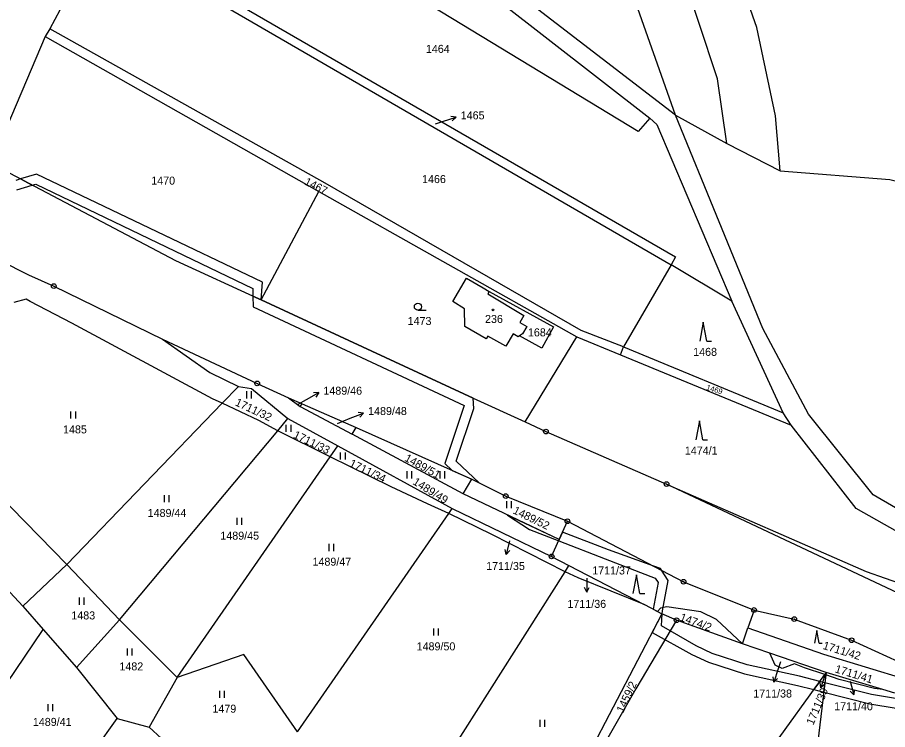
# Model space of a CAD drawing. Extents: x -680203 to -673936, y -1102717 to -1093650.
# Drawn here: x -675594.5 to -675409.7, y -1101245.3 to -1101094.1 of the extents above; entities that cross this region are included whole.
import ezdxf

# ---------------------------------------------------------------- set-up
doc = ezdxf.new("R2010")
doc.units = 0
for name, color, linetype in [('SOxx02xx_Koleje_param další_Popis10', 7, 'Continuous'), ('SOxx02xx_Staničení_Popis10', 7, 'Continuous'), ('SOxxxxxx_Koleje_hlavní_body_Popis10', 7, 'Continuous'), ('SOxxxxxx_Koleje_LN_parametry_Popis10', 7, 'Continuous'), ('SOxxxxxx_Koleje_param další_Popis10', 7, 'Continuous'), ('SOxxxxxx_Osa_bod_P', 7, 'Continuous'), ('x_prac', 7, 'Continuous')]:
    doc.layers.add(name, color=color, linetype=linetype)

msp = doc.modelspace()

# ---------------------------------------------------------------- linework, layer by layer
at = {"layer": 'SOxx02xx_Koleje_param další_Popis10'}
for centre, radius in [((-675586.77, -1101151.17), 0.5), ((-675586.77, -1101151.17), 0.0303), ((-675543.59, -1101171.84), 0.5), ((-675543.59, -1101171.84), 0.0303), ((-675482.28, -1101182.05), 0.5), ((-675482.28, -1101182.05), 0.0303), ((-675456.67, -1101193.19), 0.5), ((-675456.67, -1101193.19), 0.0303), ((-675490.81, -1101195.76), 0.5), ((-675490.81, -1101195.76), 0.0303), ((-675477.7, -1101201.1), 0.5), ((-675477.7, -1101201.1), 0.0303), ((-675481.06, -1101208.55), 0.5), ((-675481.06, -1101208.55), 0.0303), ((-675453.05, -1101213.93), 0.5), ((-675453.05, -1101213.93), 0.0303), ((-675438.09, -1101219.94), 0.5), ((-675438.09, -1101219.94), 0.0303), ((-675454.54, -1101222.1), 0.5), ((-675454.54, -1101222.1), 0.0303), ((-675429.55, -1101221.87), 0.5), ((-675429.55, -1101221.87), 0.0303), ((-675417.37, -1101226.37), 0.5), ((-675417.37, -1101226.37), 0.0303)]:
    msp.add_circle(centre, radius, dxfattribs=at)
at = {"layer": 'SOxx02xx_Staničení_Popis10'}
for p, q in [((-675504.22, -1101116.25), (-675501.37, -1101115.32)), ((-675501.37, -1101115.32), (-675502.47, -1101115.16)), ((-675501.37, -1101115.32), (-675502.16, -1101116.11)), ((-675505.7, -1101116.73), (-675504.22, -1101116.25)), ((-675533.15, -1101175.25), (-675530.53, -1101173.79)), ((-675530.53, -1101173.79), (-675531.64, -1101173.84)), ((-675530.53, -1101173.79), (-675531.16, -1101174.72)), ((-675534.92, -1101176.23), (-675533.15, -1101175.25)), ((-675523.81, -1101179.24), (-675521.03, -1101178.12)), ((-675521.03, -1101178.12), (-675522.14, -1101178.03)), ((-675521.03, -1101178.12), (-675521.77, -1101178.96)), ((-675526.51, -1101180.32), (-675523.81, -1101179.24)), ((-675490.01, -1101205.23), (-675490.69, -1101208.15)), ((-675490.69, -1101208.15), (-675490.95, -1101207.07)), ((-675490.69, -1101208.15), (-675489.97, -1101207.29)), ((-675473.61, -1101213.17), (-675473.61, -1101216.17)), ((-675473.61, -1101216.17), (-675474.11, -1101215.17)), ((-675473.61, -1101216.17), (-675473.11, -1101215.17)), ((-675432.45, -1101230.97), (-675432.94, -1101232.41)), ((-675432.94, -1101232.41), (-675433.92, -1101235.25)), ((-675422.96, -1101233.59), (-675423.89, -1101236.44)), ((-675433.92, -1101235.25), (-675434.06, -1101234.14)), ((-675433.92, -1101235.25), (-675433.12, -1101234.46)), ((-675423.89, -1101236.44), (-675424.05, -1101235.34)), ((-675417.68, -1101235.08), (-675416.9, -1101237.98)), ((-675423.89, -1101236.44), (-675423.1, -1101235.65)), ((-675416.9, -1101237.98), (-675417.65, -1101237.14)), ((-675416.9, -1101237.98), (-675416.68, -1101236.88))]:
    msp.add_line(p, q, dxfattribs=at)
at = {"layer": 'SOxxxxxx_Koleje_hlavní_body_Popis10'}
for p, q in [((-675509.46, -1101156.29), (-675507.71, -1101156.29)), ((-675448.86, -1101158.85), (-675449.61, -1101162.85)), ((-675448.11, -1101162.85), (-675448.86, -1101158.85)), ((-675448.11, -1101162.85), (-675447.11, -1101162.85)), ((-675545.76, -1101175), (-675545.76, -1101173.5)), ((-675544.76, -1101175), (-675544.76, -1101173.5)), ((-675583.13, -1101179.31), (-675583.13, -1101177.81)), ((-675582.13, -1101179.31), (-675582.13, -1101177.81)), ((-675449.69, -1101179.8), (-675450.44, -1101183.8)), ((-675448.94, -1101183.8), (-675449.69, -1101179.8)), ((-675537.4, -1101182.09), (-675537.4, -1101180.59)), ((-675536.4, -1101182.09), (-675536.4, -1101180.59)), ((-675448.94, -1101183.8), (-675447.94, -1101183.8)), ((-675525.87, -1101187.98), (-675525.87, -1101186.48)), ((-675524.87, -1101187.98), (-675524.87, -1101186.48)), ((-675511.77, -1101191.99), (-675511.77, -1101190.49)), ((-675510.77, -1101191.99), (-675510.77, -1101190.49)), ((-675504.76, -1101191.99), (-675504.76, -1101190.49)), ((-675503.76, -1101191.99), (-675503.76, -1101190.49)), ((-675563.29, -1101197.05), (-675563.29, -1101195.55)), ((-675562.29, -1101197.05), (-675562.29, -1101195.55)), ((-675490.59, -1101198.33), (-675490.59, -1101196.83)), ((-675489.59, -1101198.33), (-675489.59, -1101196.83)), ((-675547.82, -1101201.88), (-675547.82, -1101200.38)), ((-675546.82, -1101201.88), (-675546.82, -1101200.38)), ((-675528.32, -1101207.41), (-675528.32, -1101205.91)), ((-675527.32, -1101207.41), (-675527.32, -1101205.91)), ((-675463.06, -1101212.46), (-675463.81, -1101216.46)), ((-675462.31, -1101216.46), (-675463.06, -1101212.46)), ((-675462.31, -1101216.46), (-675461.31, -1101216.46)), ((-675581.34, -1101218.81), (-675581.34, -1101217.31)), ((-675580.34, -1101218.81), (-675580.34, -1101217.31)), ((-675506.11, -1101225.38), (-675506.11, -1101223.88)), ((-675505.11, -1101225.38), (-675505.11, -1101223.88)), ((-675424.78, -1101224.31), (-675425.28, -1101226.99)), ((-675424.28, -1101226.99), (-675424.78, -1101224.31)), ((-675571.14, -1101229.63), (-675571.14, -1101228.13)), ((-675570.14, -1101229.63), (-675570.14, -1101228.13)), ((-675424.28, -1101226.99), (-675423.61, -1101226.99)), ((-675551.51, -1101238.61), (-675551.51, -1101237.11)), ((-675550.51, -1101238.61), (-675550.51, -1101237.11)), ((-675587.98, -1101241.43), (-675587.98, -1101239.93)), ((-675586.98, -1101241.43), (-675586.98, -1101239.93)), ((-675483.49, -1101244.73), (-675483.49, -1101243.23)), ((-675482.49, -1101244.73), (-675482.49, -1101243.23))]:
    msp.add_line(p, q, dxfattribs=at)
msp.add_circle((-675509.46, -1101155.54), 0.75, dxfattribs=at)
at = {"layer": 'SOxxxxxx_Koleje_LN_parametry_Popis10'}
for points in [[(-675590.45, -1101127.38), (-675593.86, -1101128.41), (-675591.34, -1101129.74), (-675590.61, -1101129.52), (-675544.54, -1101151.7), (-675544.51, -1101153.28), (-675542.71, -1101154.11), (-675542.47, -1101150.34)], [(-675590.45, -1101127.38), (-675593.86, -1101128.41), (-675591.34, -1101129.74), (-675590.61, -1101129.52), (-675544.54, -1101151.7), (-675544.51, -1101153.28), (-675542.71, -1101154.11), (-675542.47, -1101150.34)], [(-675544.46, -1101155.6), (-675499.66, -1101176.51), (-675503.73, -1101188.85), (-675502.16, -1101190.33), (-675497.98, -1101192.19), (-675496.44, -1101192.95), (-675501.33, -1101188.36), (-675497.62, -1101177.15), (-675497.74, -1101174.94), (-675542.71, -1101154.11), (-675544.51, -1101153.28)], [(-675485.78, -1101202.81), (-675479.55, -1101205.22), (-675479.45, -1101205), (-675490.41, -1101199.78)], [(-675478.73, -1101203.41), (-675479.45, -1101205), (-675479.55, -1101205.22), (-675469.68, -1101209.05), (-675459.06, -1101213.17), (-675458.46, -1101214.1), (-675459.5, -1101219.78), (-675457.64, -1101220.74), (-675457.57, -1101220.77), (-675457.53, -1101220.08), (-675456.35, -1101213.69), (-675457.76, -1101211.48), (-675459.34, -1101210.66), (-675468.96, -1101207.19)], [(-675457.97, -1101211.15), (-675459.34, -1101210.66), (-675457.76, -1101211.48)], [(-675459.71, -1101224.7), (-675451.28, -1101229.36), (-675447.73, -1101231.04), (-675440.1, -1101233.48), (-675428.88, -1101235.97), (-675425.39, -1101236.85), (-675424.13, -1101235.1), (-675428.42, -1101234.02), (-675439.58, -1101231.55), (-675447, -1101229.17), (-675450.36, -1101227.58), (-675457.73, -1101223.3), (-675457.57, -1101220.77), (-675457.64, -1101220.74)], [(-675424.13, -1101235.1), (-675425.39, -1101236.85), (-675423.28, -1101237.38), (-675423.04, -1101235.37)], [(-675423.04, -1101235.37), (-675423.28, -1101237.38), (-675413.52, -1101239.83), (-675397.17, -1101242.57), (-675387.27, -1101243.99), (-675399.62, -1101240.14), (-675413.12, -1101237.87)]]:
    msp.add_lwpolyline(points, close=True, dxfattribs=at)
msp.add_lwpolyline([(-675594.6, -1101130.72), (-675591.34, -1101129.74), (-675593.86, -1101128.41), (-675594.84, -1101128.71)], dxfattribs=at)
at = {"layer": 'SOxxxxxx_Koleje_param další_Popis10'}
msp.add_circle((-675493.5, -1101156.21), 0.175, dxfattribs=at)
at = {"layer": 'x_prac'}
for p, q in [((-675575.83, -1101077), (-675455.68, -1101146.63)), ((-675585.5, -1101092.56), (-675587.65, -1101096.54)), ((-675587.65, -1101096.54), (-675588.6, -1101098.15)), ((-675588.6, -1101098.15), (-675600.1, -1101125.14)), ((-675588.6, -1101098.15), (-675530.51, -1101131.11)), ((-675454.74, -1101114.88), (-675443.9, -1101120.86)), ((-675443.9, -1101120.86), (-675432.51, -1101126.7)), ((-675542.71, -1101154.11), (-675530.51, -1101131.11)), ((-675530.51, -1101131.11), (-675475.74, -1101161.97)), ((-675455.68, -1101146.63), (-675465.79, -1101164.08)), ((-675442.79, -1101154.39), (-675455.68, -1101146.63)), ((-675431.89, -1101178.09), (-675442.79, -1101154.39)), ((-675486.71, -1101179.98), (-675475.74, -1101161.97)), ((-675475.74, -1101161.97), (-675466.45, -1101165.73)), ((-675466.45, -1101165.73), (-675465.79, -1101164.08)), ((-675465.79, -1101164.08), (-675431.89, -1101178.09)), ((-675466.45, -1101165.73), (-675430.18, -1101180.71)), ((-675551.04, -1101176.04), (-675547.58, -1101172.45)), ((-675584.04, -1101210.27), (-675551.04, -1101176.04)), ((-675551.04, -1101176.04), (-675553.1, -1101175.08)), ((-675536.92, -1101174.87), (-675534.03, -1101176.16)), ((-675536.92, -1101174.87), (-675534.43, -1101176.76)), ((-675534.43, -1101176.76), (-675534.03, -1101176.16)), ((-675534.03, -1101176.16), (-675522.6, -1101181.21)), ((-675534.43, -1101176.76), (-675523.42, -1101182.63)), ((-675430.18, -1101180.71), (-675431.89, -1101178.09)), ((-675539.22, -1101181.89), (-675537.05, -1101179.3)), ((-675537.05, -1101179.3), (-675526.45, -1101185.08)), ((-675611.83, -1101181.81), (-675584.04, -1101210.27)), ((-675572.83, -1101222.04), (-675539.22, -1101181.89)), ((-675528.06, -1101187.4), (-675539.22, -1101181.89)), ((-675523.42, -1101182.63), (-675522.6, -1101181.21)), ((-675522.6, -1101181.21), (-675497.98, -1101192.19)), ((-675499.84, -1101195.28), (-675523.42, -1101182.63)), ((-675528.06, -1101187.4), (-675526.45, -1101185.08)), ((-675526.45, -1101185.08), (-675502.19, -1101198.41)), ((-675560.55, -1101234.28), (-675528.06, -1101187.4)), ((-675515.15, -1101193.79), (-675528.06, -1101187.4)), ((-675499.84, -1101195.28), (-675497.98, -1101192.19)), ((-675507.44, -1101197.39), (-675515.15, -1101193.79)), ((-675479.45, -1101205), (-675499.84, -1101195.28)), ((-675502.92, -1101199.47), (-675507.44, -1101197.39)), ((-675502.92, -1101199.47), (-675502.19, -1101198.41)), ((-675502.19, -1101198.41), (-675481.06, -1101208.55)), ((-675535, -1101245.82), (-675502.92, -1101199.47)), ((-675479.45, -1101205), (-675477.7, -1101201.1)), ((-675481.06, -1101208.55), (-675479.45, -1101205)), ((-675604.7, -1101207.05), (-675593.33, -1101219.1)), ((-675481.06, -1101208.55), (-675477.38, -1101210.5)), ((-675584.04, -1101210.27), (-675593.33, -1101219.1)), ((-675572.83, -1101222.04), (-675584.04, -1101210.27)), ((-675478.21, -1101211.81), (-675477.38, -1101210.5)), ((-675477.38, -1101210.5), (-675461.39, -1101218.8)), ((-675510.99, -1101263.44), (-675478.21, -1101211.81)), ((-675458.62, -1101220.23), (-675461.39, -1101218.8)), ((-675593.33, -1101219.1), (-675589.05, -1101224.11)), ((-675457.97, -1101219.58), (-675458.62, -1101220.23)), ((-675458.62, -1101220.23), (-675457.64, -1101220.74)), ((-675454.54, -1101222.1), (-675457.64, -1101220.74)), ((-675438.09, -1101219.94), (-675439.4, -1101223.74)), ((-675572.83, -1101222.04), (-675581.93, -1101232.15)), ((-675560.55, -1101234.28), (-675572.83, -1101222.04)), ((-675440.52, -1101227.1), (-675454.54, -1101222.1)), ((-675440.52, -1101227.1), (-675446.06, -1101221.94)), ((-675604.37, -1101246.68), (-675589.05, -1101224.11)), ((-675589.05, -1101224.11), (-675581.93, -1101232.15)), ((-675440.52, -1101227.1), (-675439.4, -1101223.74)), ((-675434.75, -1101229.1), (-675440.52, -1101227.1)), ((-675433.63, -1101231.67), (-675434.75, -1101229.1)), ((-675422.79, -1101233.24), (-675434.75, -1101229.1)), ((-675581.93, -1101232.15), (-675573.35, -1101242.95)), ((-675475.01, -1101305.63), (-675423.09, -1101233.65)), ((-675423.09, -1101233.65), (-675427.39, -1101232.24)), ((-675422.79, -1101233.24), (-675423.09, -1101233.65)), ((-675422.85, -1101233.73), (-675423.09, -1101233.65)), ((-675422.79, -1101233.24), (-675422.85, -1101233.73)), ((-675410.73, -1101236.83), (-675422.79, -1101233.24)), ((-675560.55, -1101234.28), (-675566.51, -1101244.84)), ((-675422.85, -1101233.73), (-675427.06, -1101269.25)), ((-675419.98, -1101234.67), (-675422.85, -1101233.73)), ((-675412.52, -1101236.58), (-675419.98, -1101234.67)), ((-675410.73, -1101236.83), (-675412.52, -1101236.58)), ((-675408.18, -1101237.58), (-675410.73, -1101236.83)), ((-675590.29, -1101266.95), (-675573.35, -1101242.95)), ((-675573.35, -1101242.95), (-675566.51, -1101244.84)), ((-675566.51, -1101244.84), (-675560.55, -1101250.24))]:
    msp.add_line(p, q, dxfattribs=at)
for points in [[(-675432.51, -1101126.7), (-675433.51, -1101115.03), (-675437.49, -1101096.28), (-675444.56, -1101076.11), (-675455.49, -1101053.21), (-675474.23, -1101026.02), (-675504.82, -1100999.06), (-675559.92, -1100962.52)], [(-675443.9, -1101120.86), (-675445.88, -1101107.19), (-675453.94, -1101082.75), (-675465.44, -1101059.9), (-675483.33, -1101034.25), (-675488.19, -1101028.61), (-675518.05, -1101003.45), (-675565.81, -1100970.64)], [(-675454.74, -1101114.88), (-675464.06, -1101088.53), (-675472.23, -1101070.83), (-675491.54, -1101042.28), (-675522.4, -1101013.8), (-675572, -1100979.5)], [(-675454.74, -1101114.88), (-675500.55, -1101079.65), (-675518.75, -1101059.25), (-675537.79, -1101047.23), (-675561.38, -1101030.55), (-675600.31, -1101010.82)], [(-675541.71, -1101049.65), (-675523.67, -1101061.03), (-675503.36, -1101081.92), (-675460.22, -1101115.51)], [(-675460.22, -1101115.51), (-675462.69, -1101118.33), (-675506.43, -1101091.77), (-675564.51, -1101058.29)], [(-675574.56, -1101075.67), (-675454.74, -1101144.93), (-675455.68, -1101146.63)], [(-675721.84, -1101087.16), (-675704.85, -1101094.6), (-675691.05, -1101101.14), (-675677.91, -1101107.11), (-675656.98, -1101117.13), (-675640.38, -1101124.41), (-675592.13, -1101148.74), (-675586.77, -1101151.17), (-675563.66, -1101162.44)], [(-675465.79, -1101164.08), (-675474.82, -1101160.57), (-675529.13, -1101129.28), (-675587.65, -1101096.54)], [(-675348.41, -1101230.13), (-675356.53, -1101222.64), (-675400.26, -1101202.75), (-675412.82, -1101195.48), (-675426.5, -1101178.37), (-675436.24, -1101160.19), (-675454.74, -1101114.88)], [(-675460.22, -1101115.51), (-675458.71, -1101116.83), (-675442.79, -1101154.39)], [(-675600.1, -1101125.14), (-675560.9, -1101145.71), (-675542.71, -1101154.11)], [(-675432.51, -1101126.7), (-675409.26, -1101128.56), (-675385.53, -1101134.54)], [(-675487.89, -1101161.76), (-675488.14, -1101161.93), (-675489.22, -1101161.29), (-675490.76, -1101163.9), (-675494.58, -1101161.77), (-675495, -1101162.38), (-675499.48, -1101159.73), (-675499.54, -1101155.99), (-675502.06, -1101154.41), (-675499.15, -1101149.48), (-675495.62, -1101151.51), (-675494.33, -1101152.29)], [(-675494.33, -1101152.29), (-675494.63, -1101152.82), (-675486.95, -1101157.41), (-675487.81, -1101158.88), (-675486.34, -1101159.74), (-675487.25, -1101161.29), (-675487.89, -1101161.76)], [(-675494.33, -1101152.29), (-675480.66, -1101159.79), (-675483.16, -1101164.34), (-675487.89, -1101161.76)], [(-675553.1, -1101175.08), (-675582.94, -1101159.02), (-675591.78, -1101154.46), (-675592.66, -1101153.93), (-675595.24, -1101154.66)], [(-675542.71, -1101154.11), (-675497.74, -1101174.94), (-675486.71, -1101179.98)], [(-675563.66, -1101162.44), (-675543.59, -1101171.84), (-675536.92, -1101174.87)], [(-675563.66, -1101162.44), (-675553.66, -1101169.54), (-675547.58, -1101172.45)], [(-675547.58, -1101172.45), (-675544.77, -1101172.9), (-675537.05, -1101179.3)], [(-675539.22, -1101181.89), (-675543.23, -1101179.69), (-675551.04, -1101176.04)], [(-675486.71, -1101179.98), (-675482.28, -1101182.05), (-675456.67, -1101193.19)], [(-675356.17, -1101228.39), (-675360.35, -1101224.12), (-675398.82, -1101208.31), (-675416.41, -1101198.38), (-675430.18, -1101180.71)], [(-675497.98, -1101192.19), (-675490.81, -1101195.76), (-675477.7, -1101201.1)], [(-675390.04, -1101220.23), (-675404.01, -1101217.99), (-675456.67, -1101193.19)], [(-675456.67, -1101193.19), (-675414.25, -1101211.77), (-675390.04, -1101220.23)], [(-675478.21, -1101211.81), (-675493.77, -1101203.9), (-675502.92, -1101199.47)], [(-675477.7, -1101201.1), (-675453.05, -1101213.93), (-675438.09, -1101219.94)], [(-675461.39, -1101218.8), (-675475.43, -1101213.1), (-675478.21, -1101211.81)], [(-675457.64, -1101220.74), (-675473.2, -1101250.45), (-675493.51, -1101286.24)], [(-675446.06, -1101221.94), (-675449.41, -1101220.35), (-675456.6, -1101219.3), (-675457.97, -1101219.58)], [(-675438.09, -1101219.94), (-675429.55, -1101221.87), (-675417.37, -1101226.37), (-675402.51, -1101233.15), (-675381.26, -1101237.17), (-675374.68, -1101238.12)], [(-675454.54, -1101222.1), (-675463.18, -1101236.69), (-675491.95, -1101287.01)], [(-675439.4, -1101223.74), (-675423.36, -1101229.28), (-675396.79, -1101237.37)], [(-675535, -1101245.82), (-675546.42, -1101229.4), (-675560.55, -1101234.28)], [(-675427.39, -1101232.24), (-675429.53, -1101231.35), (-675432.15, -1101232.33), (-675433.63, -1101231.67)]]:
    msp.add_lwpolyline(points, dxfattribs=at)

# ---------------------------------------------------------------- texts
at = {"layer": 'SOxxxxxx_Osa_bod_P'}
for s, p in [('1464', (-675507.76, -1101101.64)), ('1465', (-675500.37, -1101115.76)), ('1470', (-675566.08, -1101129.62)), ('1466', (-675508.58, -1101129.29)), ('1473', (-675511.64, -1101159.42)), ('236', (-675495.21, -1101158.99)), ('1684', (-675486.1, -1101161.84)), ('1468', (-675451.01, -1101165.98)), ('1489/46', (-675529.53, -1101174.22)), ('1489/48', (-675520.03, -1101178.54)), ('1485', (-675584.81, -1101182.44)), ('1474/1', (-675452.78, -1101186.93)), ('1489/44', (-675566.84, -1101200.18)), ('1489/45', (-675551.41, -1101205.01)), ('1489/47', (-675531.84, -1101210.53)), ('1711/35', (-675494.97, -1101211.45)), ('1711/37', (-675472.45, -1101212.39)), ('1711/36', (-675477.71, -1101219.49)), ('1483', (-675583.05, -1101221.94)), ('1489/50', (-675509.73, -1101228.51)), ('1482', (-675572.84, -1101232.76)), ('1711/38', (-675438.25, -1101238.52)), ('1479', (-675553.09, -1101241.74)), ('1711/40', (-675421.07, -1101241.23)), ('1489/41', (-675591.22, -1101244.55))]:
    msp.add_text(s, height=1.7, dxfattribs=at).set_placement(p)
for s, height, rotation, p in [('1467', 1.7, 333, (-675533.72, -1101129.53)), ('1469', 1.14, 343, (-675448.33, -1101173.15)), ('1711/32', 1.7, 335, (-675548.42, -1101176.44)), ('1711/33', 1.7, 334, (-675536.05, -1101183.3)), ('1489/51', 1.7, 331, (-675512.46, -1101188.17)), ('1711/34', 1.7, 334, (-675524.18, -1101189.36)), ('1489/49', 1.7, 328, (-675510.7, -1101193.13)), ('1489/52', 1.7, 334, (-675489.42, -1101199.36)), ('1474/2', 1.7, 340, (-675453.99, -1101222.13)), ('1711/42', 1.7, 343, (-675423.6, -1101228.18)), ('1711/41', 1.7, 343, (-675421.03, -1101233.15)), ('1459/2', 1.7, 65, (-675465.86, -1101241.9)), ('1711/39', 1.7, 67, (-675425.51, -1101244.49))]:
    msp.add_text(s, height=height, rotation=rotation, dxfattribs=at).set_placement(p)

doc.saveas('drawing.dxf')
